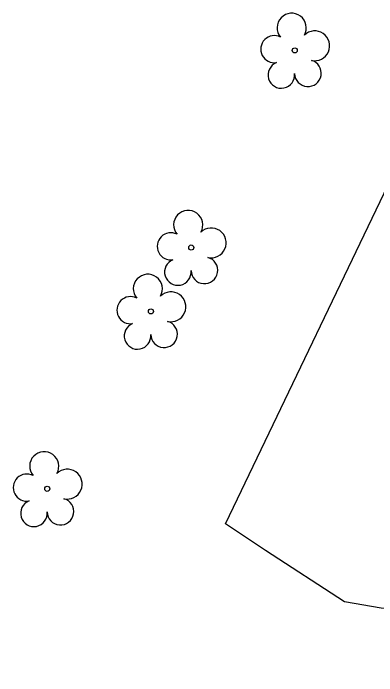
# Model space of a CAD drawing. Extents: x 1182322 to 1186765, y 572295 to 575411.
# Drawn here: x 1184701.1 to 1184747.4, y 574141.3 to 574225.6 of the extents above; entities that cross this region are included whole.
import ezdxf

# ---------------------------------------------------------------- set-up
doc = ezdxf.new("R2010")
doc.units = 0
doc.layers.add('Exist Vegetation Tree CELL', color=7, linetype='Continuous')
doc.layers.add('Exist Vegetation Woods Line', color=7, linetype='Continuous')

msp = doc.modelspace()

# ---------------------------------------------------------------- linework, layer by layer
at = {"layer": 'Exist Vegetation Tree CELL'}
for p, q in [((1184736.951, 574220.87), (1184736.951, 574220.87)), ((1184723.777, 574195.79), (1184723.777, 574195.79)), ((1184718.641, 574187.659), (1184718.641, 574187.659)), ((1184705.448, 574165.09), (1184705.448, 574165.09))]:
    msp.add_line(p, q, dxfattribs=at)
for centre in [(1184736.951, 574220.87), (1184723.777, 574195.79), (1184718.641, 574187.659), (1184705.448, 574165.09)]:
    msp.add_circle(centre, 0.326, dxfattribs=at)
for centre, radius, start, end in [((1184736.566, 574223.744), 1.856, 330.16508, 219.71335), ((1184739.5, 574221.459), 1.899, 257.1011, 134.19993), ((1184734.345, 574221.024), 1.727, 62.66361, 279.3457), ((1184738.624, 574217.971), 1.698, 181.28216, 74.55999), ((1184735.247, 574217.749), 1.689, 111.56708, 6.23104), ((1184723.392, 574198.663), 1.856, 330.16508, 219.71335), ((1184726.326, 574196.379), 1.899, 257.1011, 134.19993), ((1184721.171, 574195.944), 1.727, 62.66361, 279.3457), ((1184725.45, 574192.89), 1.698, 181.28216, 74.55999), ((1184722.073, 574192.669), 1.689, 111.56708, 6.23104), ((1184718.257, 574190.533), 1.856, 330.16508, 219.71335), ((1184721.19, 574188.248), 1.899, 257.1011, 134.19993), ((1184716.036, 574187.813), 1.727, 62.66361, 279.3457), ((1184716.937, 574184.538), 1.689, 111.56708, 6.23104), ((1184720.314, 574184.76), 1.698, 181.28216, 74.55999), ((1184705.063, 574167.963), 1.856, 330.16508, 219.71335), ((1184707.997, 574165.679), 1.899, 257.1011, 134.19993), ((1184702.842, 574165.244), 1.727, 62.66361, 279.3457), ((1184703.744, 574161.969), 1.689, 111.56708, 6.23104), ((1184707.121, 574162.19), 1.698, 181.28216, 74.55999)]:
    msp.add_arc(centre, radius, start, end, dxfattribs=at)
at = {"layer": 'Exist Vegetation Woods Line'}
msp.add_lwpolyline([(1184728.152, 574160.653), (1184751.365, 574208.97), (1184758.71, 574215.747), (1184766.242, 574214.218), (1184826.071, 574171.874), (1184825.745, 574165.07), (1184817.663, 574148.378), (1184817.122, 574141.274), (1184824.201, 574136.891), (1184830.116, 574123.58), (1184825.456, 574120.557), (1184824.449, 574122.64), (1184803.883, 574146.885), (1184747.933, 574149.908), (1184743.297, 574150.727), (1184733.215, 574157.258), (1184728.152, 574160.653)], dxfattribs=at)

doc.saveas('drawing.dxf')
